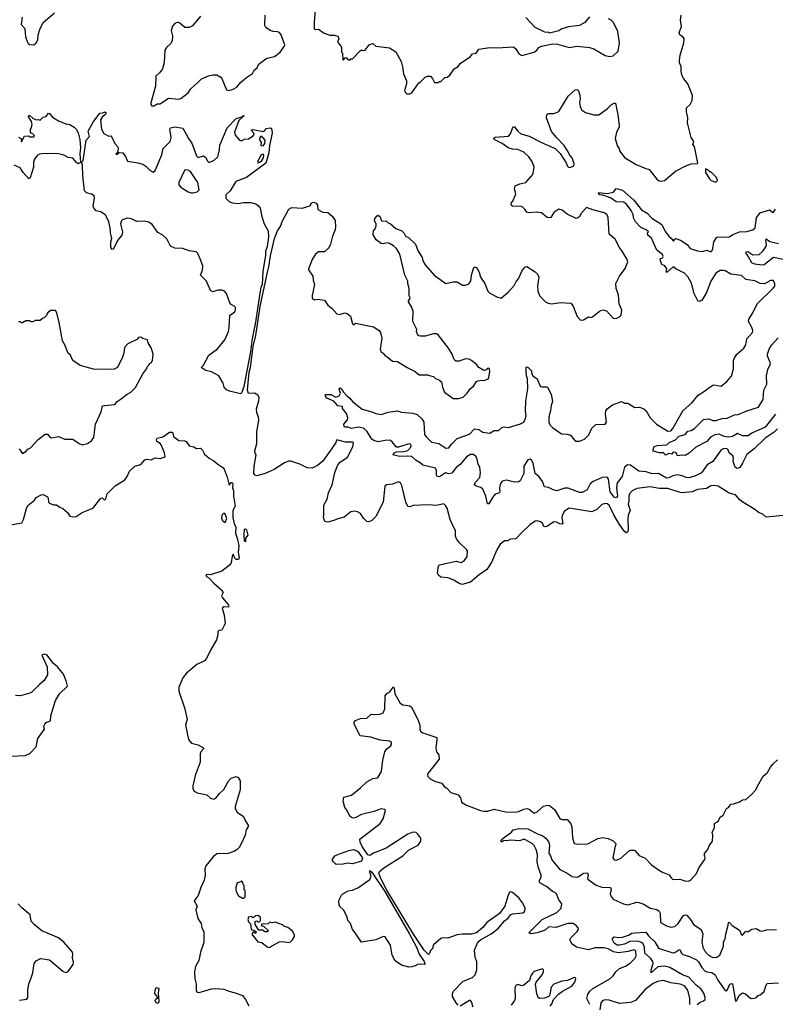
# Model space of a CAD drawing. Extents: x 2293878 to 2522763, y 823964 to 1006972.
# Tile 307 of 407: x 2405146 to 2412503, y 950658 to 960241. Entities that reach past the tile are written whole.
import ezdxf

# ---------------------------------------------------------------- set-up
doc = ezdxf.new("R2010")
doc.units = 0

msp = doc.modelspace()

# ---------------------------------------------------------------- linework, layer by layer
at = {"layer": '0CON20XD'}
for points in [[(2405171.2, 960265), (2405162, 960195), (2405196.2, 960155), (2405203.8, 960075), (2405217.7, 960027.7), (2405228.8, 960008.8), (2405245, 960000), (2405282.3, 959997.7), (2405305.5, 960014.5), (2405321.9, 960045), (2405326.2, 960095), (2405341.2, 960145), (2405375.9, 960214.1), (2405485, 960308.8)], [(2406905, 960273.8), (2406827.6, 960182.4), (2406795, 960166), (2406755, 960166), (2406705, 960208.6), (2406685, 960216.9), (2406656.2, 960203.8), (2406632.7, 960177.3), (2406621.5, 960135), (2406634.4, 960085), (2406629.4, 960035), (2406615, 960006), (2406575, 959968.8), (2406560, 959945), (2406552.9, 959825), (2406535, 959764), (2406507.4, 959722.6), (2406470.4, 959689.6), (2406467.5, 959595), (2406421.7, 959431.7), (2406423.3, 959415), (2406433.8, 959403.8), (2406455, 959403.8), (2406485, 959421.2), (2406515, 959422.5), (2406595, 959477.5), (2406695, 959468.1), (2406715, 959473.1), (2406785, 959530), (2406811.1, 959568.9), (2406888.1, 959635), (2406915, 959664.3), (2406985, 959694.2), (2407025, 959705.7), (2407065, 959704), (2407105, 959680), (2407115, 959667.5), (2407158.3, 959558.3), (2407185, 959551.2), (2407225, 959564.2), (2407258.8, 959585), (2407295, 959630), (2407352.7, 959677.3), (2407413, 959717), (2407429.3, 959750.7), (2407457.7, 959772.3), (2407472.5, 959805), (2407492.5, 959825), (2407552.3, 959867.7), (2407626.1, 959883.9), (2407682.5, 959925), (2407721.4, 959978.6), (2407726.9, 959995), (2407691.2, 960095), (2407676.2, 960115), (2407655, 960124.2), (2407614.3, 960124.3), (2407583.3, 960135), (2407543.6, 960163.6), (2407532.5, 960185), (2407537.5, 960285)], [(2408023.8, 960335), (2408012.7, 960215), (2408014.3, 960154.3), (2408025, 960146.7), (2408055, 960150), (2408109.3, 960109.3), (2408165, 960090), (2408210.7, 960090.7), (2408245, 960080), (2408252.5, 960055), (2408240, 960025), (2408280, 959975), (2408280, 959925), (2408290, 959915), (2408291.7, 959851.7), (2408298.3, 959851.7), (2408315, 959870), (2408328.3, 959868.3), (2408345, 959850), (2408365, 959850), (2408371.7, 959858.3), (2408385, 959860), (2408465, 959942.5), (2408475, 959947.5), (2408485, 959942.5), (2408510, 959945), (2408550, 959995), (2408585, 960010), (2408613.3, 959983.3), (2408747.3, 959967.3), (2408807.4, 959927.4), (2408861.2, 959835), (2408871.7, 959781.7), (2408883, 959713), (2408912.5, 959645), (2408913, 959617), (2408893.3, 959553.3), (2408900, 959535), (2408915, 959520), (2408945, 959520), (2408965, 959530), (2409033.6, 959626.4), (2409050, 959635), (2409095, 959680), (2409115, 959690), (2409145, 959690), (2409165, 959670), (2409185, 959630), (2409225, 959630), (2409235, 959640), (2409245, 959640), (2409285, 959677.5), (2409307, 959683), (2409335, 959702.5), (2409375, 959762.5), (2409415, 959783.8), (2409435, 959815.8), (2409535, 959883.3), (2409555, 959907.5), (2409590, 959915), (2409615, 959952.5), (2409725, 959970), (2409795, 959966.7), (2409955, 959976.7), (2409975, 959957.5), (2410005, 959910), (2410035, 959893.8), (2410155, 959923.3), (2410182.5, 959945), (2410200.7, 959969.3), (2410225, 959982.5), (2410335, 960007.5), (2410383, 960003), (2410495, 959970), (2410575, 959983.3), (2410695, 959968.8), (2410735.7, 959955.7), (2410845, 959893.3), (2410887, 959883), (2410925, 959887.5), (2410972.5, 959935), (2410986.2, 960015), (2410968.8, 960125), (2410926.7, 960215), (2410905, 960236.2), (2410878.8, 960248.8)], [(2410695, 960268), (2410650, 960215), (2410595, 960184.3), (2410488.8, 960171.2), (2410425, 960150.8), (2410395, 960132.5), (2410305, 960110), (2410295, 960116.2), (2410258.3, 960118.3), (2410165.8, 960165.8), (2410073.6, 960263.6)], [(2411566.2, 960116.2), (2411590, 960175), (2411580, 960235), (2411587.5, 960285)], [(2411071.7, 955525), (2411088.2, 955465), (2411071.9, 955418.1), (2411065.7, 955375), (2411071.2, 955275), (2411065.4, 955254.6), (2411055, 955245.7), (2411038.1, 955255), (2410985, 955329.5), (2410930.7, 955420.7), (2410885, 955514.5), (2410865, 955528.8), (2410845, 955533.6), (2410815, 955523.3), (2410766.7, 955473.3), (2410715, 955451.1), (2410495, 955487.8), (2410451.3, 955458.7), (2410427.8, 955415), (2410423.8, 955393.8), (2410433, 955337), (2410428, 955332), (2410405, 955333.3), (2410371.3, 955351.3), (2410345, 955354.1), (2410285, 955310.6), (2410265, 955304), (2410250, 955310), (2410235, 955342.5), (2410217.5, 955355), (2410185, 955362), (2410165, 955359.2), (2410114.5, 955325.5), (2410035, 955249.2), (2409975, 955190), (2409925.8, 955184.2), (2409895, 955170), (2409865, 955168.8), (2409825, 955136), (2409786.9, 955075), (2409742, 954965), (2409695, 954889.5), (2409620.9, 954839.1), (2409535, 954767.8), (2409455, 954744.4), (2409423.7, 954753.7), (2409373.3, 954785), (2409315, 954808), (2409246.4, 954816.4), (2409224.1, 954834.1), (2409213.3, 954855), (2409222.9, 954925), (2409235, 954935.6), (2409395, 954971.4), (2409445, 954957.5), (2409475, 954974), (2409504.2, 955015), (2409505, 955070), (2409495, 955086), (2409428, 955148), (2409399.1, 955189.1), (2409389.4, 955215), (2409389.7, 955269.7), (2409368.8, 955305), (2409337.8, 955375), (2409306.9, 955486.9), (2409293.4, 955513.4), (2409275, 955530), (2409205, 955512), (2409125, 955519.2), (2408978.3, 955511.7), (2408945, 955498.8), (2408925, 955503.3), (2408905.7, 955545), (2408867.6, 955707.6), (2408855, 955733.3), (2408835, 955743.8), (2408775, 955719.1), (2408716.2, 955713.8), (2408699.6, 955700.4), (2408685.3, 955544.7), (2408614.4, 955405), (2408575, 955365.7), (2408545, 955354), (2408525, 955358), (2408495, 955388.6), (2408463.1, 955435), (2408435, 955451.2), (2408405, 955457.9), (2408369.2, 955450.8), (2408305, 955400.8), (2408245, 955384.2), (2408205, 955366.2), (2408145, 955351.2), (2408118.3, 955358.3), (2408103, 955397), (2408108.8, 955425), (2408106.2, 955515), (2408139.5, 955575), (2408153.8, 955635), (2408187.1, 955715), (2408215, 955834.2), (2408245, 955909.4), (2408265, 955934.6), (2408336.6, 955983.4), (2408388.8, 956085), (2408395.8, 956125.8), (2408385, 956130.8), (2408319.2, 956129.2), (2408235, 956153.3), (2408222, 956118), (2408096.2, 955945), (2408046.5, 955903.5), (2407995, 955877.5), (2407945, 955880.8), (2407875, 955915.8), (2407785, 955944.2), (2407763.9, 955943.9), (2407722.8, 955927.2), (2407625, 955864.3), (2407535, 955824.3), (2407455, 955801.1), (2407437.5, 955807.5), (2407427.1, 955825), (2407427.5, 955895), (2407450, 956005), (2407435, 956030), (2407434, 956044), (2407456.4, 956115), (2407454.3, 956225), (2407474.2, 956345), (2407472.3, 956372.3), (2407455.8, 956415), (2407453.1, 956455), (2407475, 956530), (2407476.2, 956565), (2407465, 956586.2), (2407432.5, 956605), (2407375, 956602.5), (2407363.3, 956635), (2407380.6, 956809.4), (2407392, 956855), (2407420.8, 957059.2), (2407445, 957166.7), (2407488.9, 957451.1), (2407557.3, 957782.7), (2407573.1, 957835), (2407588.3, 957941.7), (2407628.3, 958111.7), (2407655, 958186), (2407688.6, 958235), (2407702, 958278), (2407765, 958396.7), (2407796.4, 958413.6), (2407900, 958405), (2407978.3, 958431.7), (2407983.3, 958455), (2408003.6, 958466.4), (2408032.5, 958455), (2408046.4, 958436.4), (2408047.5, 958395), (2408097.7, 958367.7), (2408145, 958363.8), (2408188.8, 958328.8), (2408216.2, 958285), (2408222, 958225), (2408216.2, 958195), (2408190.6, 958135), (2408172.9, 958055), (2408155, 958021.2), (2408115, 957982), (2408055, 957980.8), (2408025, 957959.2), (2407995.6, 957915), (2407956.7, 957815), (2407956.7, 957805), (2407999.2, 957745), (2408003.1, 957705), (2408015.8, 957665), (2407993.8, 957555), (2407995, 957530), (2408015, 957513.3), (2408045, 957522.5), (2408115, 957512.5), (2408145, 957462.5), (2408185, 957433.8), (2408235, 957376.7), (2408255, 957373.3), (2408315, 957387.1), (2408335, 957380), (2408367.5, 957355), (2408385, 957280), (2408395, 957272.5), (2408415, 957286.7), (2408591.2, 957251.2), (2408646.7, 957215), (2408660, 957195), (2408672, 957142), (2408655, 957030), (2408666.1, 957006.1), (2408685, 956996.7), (2408705, 956970), (2408725, 956960), (2408775, 956917.5), (2408825, 956914.2), (2408918, 956855), (2408996.6, 956816.6), (2409035, 956784), (2409115, 956783.3), (2409146.1, 956776.1), (2409175, 956766.7), (2409195, 956750), (2409226.1, 956736.1), (2409252.5, 956715), (2409263.6, 956663.6), (2409282.5, 956615), (2409365, 956553.3), (2409423, 956553), (2409465, 956567.5), (2409503, 956607), (2409535, 956652.5), (2409565.8, 956674.2), (2409595, 956720), (2409605, 956726.7), (2409645, 956732.5), (2409665, 956730), (2409710, 956745), (2409722.5, 956815), (2409721.7, 956841.7), (2409715, 956850), (2409703, 956847), (2409685, 956830), (2409665, 956827.5), (2409615.9, 956855.9), (2409595, 956883.8), (2409546.2, 956925), (2409518.3, 956938.3), (2409485, 956940.8), (2409425, 956918.8), (2409393, 956917), (2409375, 956932.5), (2409356, 956985), (2409321.2, 957045), (2409220, 957175), (2409205, 957183.8), (2409176.4, 957183.6), (2409095, 957160), (2409045, 957160), (2409033.6, 957163.6), (2409019.3, 957179.3), (2409010, 957205), (2409012.5, 957225), (2408973.8, 957305), (2408976.7, 957405), (2408962, 957445), (2408931.2, 957495), (2408930, 957505), (2408945.9, 957524.1), (2408946.2, 957535), (2408939.2, 957555), (2408936.9, 957625), (2408924.3, 957675), (2408925.6, 957695.6), (2408897.5, 957755), (2408848, 957958), (2408814.3, 958014.3), (2408785, 958040), (2408745, 958063.8), (2408725, 958068.8), (2408685, 958060), (2408665, 958063.3), (2408618.3, 958098.3), (2408586.7, 958146.7), (2408590, 958185), (2408606.1, 958203.9), (2408617.5, 958235), (2408617.5, 958255), (2408601.7, 958281.7), (2408604, 958305), (2408625, 958332.5), (2408637, 958337), (2408655, 958322.5), (2408665, 958290), (2408675, 958280), (2408715, 958282.5), (2408733.6, 958263.6), (2408755, 958252.5), (2408809.3, 958209.3), (2408866.7, 958185), (2408887.5, 958165), (2408902.5, 958135), (2408931.7, 958121.7), (2409000, 958055), (2409023.8, 957995), (2409063.3, 957925), (2409070, 957895), (2409094.2, 957854.2), (2409183, 957753), (2409294.2, 957674.2), (2409365, 957690), (2409405, 957690), (2409458.3, 957658.3), (2409485, 957657.5), (2409518.3, 957671.7), (2409538.8, 957695), (2409546, 957755), (2409565, 957820), (2409575, 957832.5), (2409585, 957832.5), (2409595, 957827.5), (2409621.2, 957785), (2409633.8, 957735), (2409674.2, 957674.2), (2409705, 957597.5), (2409725, 957580), (2409792.5, 957545), (2409835, 957531.2), (2409905, 957591.2), (2409960, 957655), (2409975, 957686.7), (2410004.2, 957725), (2410034.3, 957795), (2410065, 957833.3), (2410085, 957838.8), (2410165, 957788), (2410188.8, 957765), (2410201.2, 957735), (2410188.3, 957651.7), (2410190.3, 957600.3), (2410209.7, 957549.7), (2410265, 957496.2), (2410291.2, 957481.2), (2410325, 957474), (2410415, 957490), (2410510.7, 957480.7), (2410534.2, 957454.2), (2410575, 957352.5), (2410605, 957317.5), (2410635, 957320), (2410685, 957347.5), (2410705, 957342.5), (2410721.7, 957348.3), (2410790, 957405), (2410825, 957417.5), (2410858.3, 957408.3), (2410925, 957337.5), (2410955, 957332.5), (2410985, 957347.5), (2411002.5, 957365), (2411010, 957415), (2410982.5, 957475), (2410977, 957563), (2410952, 957625), (2410950, 957675), (2410986.2, 957745), (2411042.1, 957817.9), (2411067.1, 957885), (2411057.5, 957915), (2411005, 957996.9), (2410988.5, 958018.5), (2410945, 958106.2), (2410885, 958152.5), (2410874, 958315), (2410864.1, 958344.1), (2410835, 958362), (2410725, 958390), (2410665, 958413.3), (2410609.5, 958350.5), (2410595, 958323.8), (2410565, 958307.5), (2410475, 958348.8), (2410428.3, 958388.3), (2410395, 958396.7), (2410345.8, 958364.2), (2410317.5, 958315), (2410295, 958311.2), (2410282.5, 958315), (2410225, 958362), (2410175, 958368), (2410105, 958360), (2410085, 958368.8), (2410065, 958396.7), (2410035, 958421.2), (2409945, 958426), (2409933, 958433), (2409932.5, 958455), (2409947.5, 958475), (2409978, 958545), (2409964, 958595), (2409970, 958625), (2410015.9, 958644.1), (2410075, 958656.7), (2410141.2, 958735), (2410150, 958765), (2410155, 958810), (2410131.9, 958865), (2410104.7, 958904.7), (2410055, 958952.9), (2409997, 958977), (2409945, 958979.4), (2409902.8, 958992.8), (2409843.3, 959035), (2409765, 959074), (2409761.2, 959088.8), (2409775, 959097.1), (2409905, 959107.5), (2409925, 959128.8), (2409945, 959186.7), (2409955, 959198.8), (2409965, 959196.7), (2409996.2, 959155), (2410025, 959131.4), (2410105, 959108.2), (2410225, 959044.4), (2410358.3, 958988.3), (2410408.8, 958938.8), (2410467, 958847), (2410477, 958817), (2410490, 958805), (2410505, 958803.3), (2410541.7, 958818.3), (2410543, 958837), (2410525, 958897.5), (2410501.7, 958921.7), (2410481.2, 958965), (2410446, 959015), (2410373.8, 959095), (2410325, 959152.5), (2410276.2, 959285), (2410280, 959315), (2410293, 959327), (2410345, 959328), (2410395, 959346.7), (2410485, 959496.7), (2410555, 959556.7), (2410575, 959560), (2410587.7, 959547.7), (2410599.2, 959505), (2410602.3, 959467.7), (2410595.8, 959435), (2410604.5, 959394.5), (2410617.5, 959365), (2410655, 959338.8), (2410735, 959316), (2410785, 959316.2), (2410870, 959375), (2410905, 959413.3), (2410935, 959430), (2410948.3, 959428.3), (2410971.2, 959315), (2410983.8, 959215), (2410983.8, 959195), (2410956.2, 959145), (2410943.8, 959085), (2410962.5, 959015), (2410983.8, 958985), (2410990.3, 958960.3), (2411035, 958900), (2411148.8, 958831.2), (2411241.2, 958791.2), (2411275, 958783.3), (2411347.9, 958687.9), (2411372.1, 958672.1), (2411395, 958668), (2411425, 958676.2), (2411532.7, 958767.3), (2411630.5, 958819.5), (2411685, 958836.7), (2411745, 958840), (2411750, 958845), (2411717, 959007), (2411700, 959025), (2411710, 959055), (2411682.5, 959095), (2411648.3, 959238.3), (2411652.5, 959285), (2411637.5, 959345), (2411638.3, 959381.7), (2411673, 959417), (2411692.5, 959455), (2411697, 959503), (2411652.5, 959615), (2411612.5, 959665), (2411597.5, 959695), (2411587, 959737), (2411586.7, 959785), (2411570.7, 959820.7), (2411568.8, 959845), (2411577.1, 959895), (2411612.5, 960015), (2411614, 960055), (2411605, 960071.2), (2411572.9, 960092.9), (2411566.2, 960116.2)], [(2405135, 959097.5), (2405157.5, 959085), (2405162.5, 959075), (2405160, 959055), (2405165, 959052.5), (2405193, 959107), (2405235, 959110), (2405245, 959100), (2405285, 959100), (2405290, 959105), (2405285, 959120), (2405275, 959130), (2405261.7, 959131.7), (2405250, 959145), (2405250, 959175), (2405261.7, 959188.3), (2405268.8, 959225), (2405260.7, 959250.7), (2405232.5, 959295), (2405235, 959310), (2405245, 959310), (2405273.8, 959283.8), (2405305, 959267.5), (2405325, 959270), (2405345, 959262.5), (2405375, 959292.5), (2405405, 959300), (2405425, 959330), (2405435, 959327.5), (2405465, 959292.5), (2405525, 959256.7), (2405595, 959226.2), (2405635, 959220), (2405676.1, 959196.1), (2405696.1, 959176.1), (2405715, 959140), (2405731.4, 959075), (2405738.5, 958995), (2405731.5, 958935), (2405737.5, 958852.5), (2405715, 958838.8), (2405699.6, 958849.6), (2405665, 958894.4), (2405618.5, 958898.5), (2405575, 958923.1), (2405523.3, 958935), (2405455, 958939.6), (2405415, 958934.5), (2405385, 958940), (2405337.5, 958932.5), (2405315, 958918.8), (2405290.8, 958885), (2405282, 958855), (2405280, 958805), (2405247.3, 958702.7), (2405235, 958692.5)], [(2407295, 956600), (2407187.5, 956625), (2407159.5, 956639.5), (2407136.7, 956665), (2407128, 956705), (2407085, 956773.8), (2407015, 956814), (2406958.3, 956828.3), (2406913.3, 956855), (2406935, 956877.5), (2406986.7, 956975), (2407072.9, 957037.1), (2407144.2, 957125.8), (2407178, 957205), (2407186, 957245), (2407193.3, 957365), (2407237.5, 957395), (2407247.5, 957415), (2407247.5, 957435), (2407239.3, 957449.3), (2407205, 957470), (2407193.3, 957485), (2407161.2, 957575), (2407140, 957600), (2407115, 957607.1), (2407075, 957606.9), (2407025, 957591.4), (2407003.8, 957603.8), (2406963.5, 957695), (2406907.1, 957755), (2406925.5, 957804.5), (2406928.1, 957845), (2406903, 957913), (2406881.9, 957965), (2406865, 957981.4), (2406795, 957992), (2406735, 958013.8), (2406657, 958017), (2406615, 958037.5), (2406579.5, 958109.5), (2406540, 958145), (2406491.3, 958171.3), (2406435, 958247.5), (2406405, 958270.8), (2406360.3, 958280.3), (2406285, 958277.5), (2406235, 958303.8), (2406195, 958310.8), (2406146.1, 958293.9), (2406136.1, 958283.9), (2406128.8, 958255), (2406146, 958175), (2406139.2, 958145), (2406100, 958095), (2406055, 958006.7), (2406045, 958003.8), (2406032.9, 958025), (2406032.7, 958077.3), (2406042, 958115), (2406029.2, 958165), (2406027.5, 958215), (2406014.2, 958275), (2405984.4, 958334.4), (2405969.3, 958349.3), (2405935, 958370.8), (2405891.7, 958381.7), (2405867.1, 958405), (2405861.7, 958428.3), (2405876, 958505), (2405870, 958525), (2405845, 958541.2), (2405795, 958555.8), (2405777.5, 958575), (2405760.9, 958720.9), (2405758.1, 958825), (2405747, 958853), (2405765, 958870), (2405793, 959067), (2405826.4, 959103.6), (2405812.5, 959155), (2405862.5, 959245), (2405925, 959330), (2405955, 959333.3), (2405975, 959342.5), (2405987.5, 959335), (2405976.7, 959315), (2405951.7, 959298.3), (2405934, 959266), (2405942, 959175), (2405965, 959133.3), (2406015, 959107.5), (2406035, 959110), (2406040, 959105), (2406072.5, 959035), (2406100, 959005), (2406106.1, 958983.9), (2406097.5, 958952.5), (2406082.5, 958932.5), (2406095, 958932.5), (2406113.3, 958946.7), (2406150, 958945), (2406175, 958910), (2406195, 958863.3), (2406295, 958849.2), (2406345, 958834), (2406374.3, 958814.3), (2406415, 958774), (2406445, 958756), (2406466, 958774), (2406530, 958925), (2406541.7, 958988.3), (2406611.9, 959055), (2406621.4, 959095), (2406610, 959155), (2406608.8, 959175), (2406615, 959190), (2406655, 959197.5), (2406735.6, 959185.6), (2406788.6, 959085), (2406820.7, 959040.7), (2406866.2, 958915), (2406885, 958901.2), (2406935, 958916.7), (2406958.3, 958898.3), (2406973.3, 958865), (2406985, 958853.8), (2406995, 958854), (2407035, 958870), (2407075, 958907.5), (2407091.2, 958975), (2407095, 959021.2), (2407165, 959190), (2407255, 959278), (2407320, 959300), (2407325, 959310), (2407330, 959305), (2407320, 959295), (2407280.9, 959259.1), (2407236.1, 959146.1), (2407245, 959117.5), (2407285, 959068), (2407305, 959062.9), (2407335, 959078), (2407375, 959080.8), (2407417.9, 959112.1), (2407427.6, 959125), (2407425.9, 959135), (2407400.6, 959165), (2407415, 959172.9), (2407515, 959151.5), (2407525.5, 959154.5), (2407549.7, 959180.3), (2407585, 959190), (2407594.3, 959184.3), (2407600, 959170), (2407603.5, 959135), (2407577.9, 959015), (2407573.2, 958945), (2407543.3, 958845), (2407355, 958705.2), (2407250.8, 958665), (2407195, 958574), (2407152.9, 958535), (2407153.1, 958505), (2407185, 958472.9), (2407215, 958458.9), (2407275, 958452.2), (2407325, 958462.2), (2407395, 958461.1), (2407445, 958448.6), (2407469.8, 958429.8), (2407487.1, 958405), (2407503.3, 958325), (2407526.7, 958255), (2407565.8, 958185.8), (2407567.5, 958125), (2407555.1, 958034.9), (2407540.5, 957985), (2407540.2, 957945), (2407514.5, 957795), (2407508.1, 957665), (2407495.3, 957635), (2407485, 957578.8), (2407443, 957297), (2407410, 957135), (2407388.9, 956991.1), (2407329.1, 956670.9), (2407307.6, 956612.4), (2407295, 956600)], [(2407515, 959014.3), (2407533.3, 959035), (2407536.8, 959065), (2407523.6, 959085), (2407495, 959106.5), (2407484.1, 959095.9), (2407480.7, 959070.7), (2407495.8, 959045), (2407493.8, 959015), (2407515, 959014.3)], [(2407465, 958846.7), (2407485, 958853.1), (2407505, 958869.1), (2407520.8, 958895), (2407523.5, 958923.5), (2407515, 958933.1), (2407495, 958922.5), (2407460.8, 958855), (2407465, 958846.7)], [(2405235, 958692.5), (2405178.8, 958755), (2405149.5, 958799.5), (2405092.5, 958825)], [(2406835, 958554.4), (2406873.7, 958566.3), (2406892, 958585), (2406879.1, 958655), (2406807.5, 958765), (2406785, 958776.9), (2406755, 958780), (2406696, 958655), (2406694, 958635), (2406715, 958612), (2406786.8, 958566.8), (2406815, 958554.4), (2406835, 958554.4)], [(2411925, 958660), (2411940, 958675), (2411930, 958705), (2411875, 958760), (2411865, 958760), (2411845, 958780), (2411821.7, 958788.3), (2411822.5, 958755), (2411863.6, 958693.6), (2411880, 958675), (2411925, 958660)], [(2412525, 956258.5), (2412492.2, 956227.8), (2412403.1, 956166.9), (2412296.6, 956063.4), (2412225, 956010.4), (2412185, 955925.7), (2412156, 955884), (2412135, 955873.3), (2412124.6, 955874.6), (2412111.9, 955885), (2412102.5, 955912.5), (2412092.7, 955945), (2412094.6, 955975), (2412088.9, 955995), (2412055, 956025.8), (2412040.9, 956060.9), (2412025, 956066.7), (2411995, 956064.3), (2411976.2, 956055), (2411895, 955940), (2411841, 955909), (2411785, 955829.2), (2411725, 955800), (2411665, 955782.7), (2411635, 955783.8), (2411595, 955802.1), (2411548.7, 955811.3), (2411505, 955803.1), (2411465, 955782), (2411445, 955778), (2411365.4, 955825.4), (2411305, 955822.4), (2411245, 955841.5), (2411175, 955848.1), (2411092, 955905), (2411065, 955907.3), (2411034.3, 955885), (2411012.4, 955795), (2410964, 955735), (2410958, 955685), (2410966.2, 955605), (2410955, 955588.6), (2410935, 955593.8), (2410893.8, 955645), (2410878.5, 955768.5), (2410870, 955785), (2410855, 955790), (2410816.2, 955785), (2410728, 955745), (2410700, 955725), (2410670, 955665), (2410620.9, 955639.1), (2410595, 955640), (2410485, 955682.3), (2410455, 955680), (2410375, 955655.9), (2410339.2, 955665), (2410295, 955689.4), (2410256, 955696), (2410237.5, 955745), (2410205, 955791.2), (2410164.4, 955824.4), (2410145, 955922.5), (2410132.3, 955952.3), (2410115, 955963.3), (2410094.2, 955955.8), (2410055.6, 955894.4), (2410054.4, 955825), (2410018.3, 955751.7), (2410005, 955744), (2409965, 955741.1), (2409885, 955759.2), (2409855, 955753.8), (2409841.2, 955745), (2409825, 955720), (2409818.6, 955681.4), (2409822.3, 955647.7), (2409816.7, 955635), (2409775, 955623.3), (2409748.9, 955591.1), (2409715, 955528.8), (2409700, 955530), (2409683.5, 955605), (2409655, 955672.5), (2409635, 955687.8), (2409589.7, 955699.7), (2409572, 955715), (2409585.7, 955744.3), (2409625.6, 955785), (2409633.5, 955835), (2409625.5, 955885), (2409610.4, 955915), (2409599.3, 955965), (2409589.1, 955985), (2409565, 956008.1), (2409535, 956008.5), (2409494.8, 955985.2), (2409435, 955912.2), (2409397.2, 955882.8), (2409355, 955828), (2409325, 955820), (2409290.7, 955829.3), (2409235, 955792), (2409215, 955794), (2409204.4, 955804.4), (2409204.4, 955855), (2409194, 955875), (2409071.2, 955905), (2409045, 955928.6), (2409005, 955950), (2408965, 955990), (2408925, 955993.9), (2408848.7, 955988.7), (2408817.3, 955997.3), (2408780, 956005), (2408794.4, 956025.6), (2408815, 956036.7), (2408885, 956037.1), (2408925, 956049.4), (2408955, 956080), (2408957, 956097), (2408950.8, 956110.8), (2408935, 956114.3), (2408835, 956080), (2408815, 956080), (2408773, 956133), (2408755, 956146.2), (2408720.2, 956149.8), (2408635, 956133.2), (2408592.5, 956145), (2408575, 956160), (2408527.4, 956237.4), (2408495, 956266.7), (2408445.4, 956274.6), (2408375, 956262.2), (2408345, 956274.2), (2408315, 956274.3), (2408305, 956282), (2408302.9, 956305), (2408336.7, 956345), (2408342, 956365), (2408327.8, 956407.8), (2408288.3, 956458.3), (2408287.5, 956475), (2408245, 956483.3), (2408205, 956527.5), (2408135, 956556.2), (2408120, 956585), (2408127, 956593), (2408175, 956593.3), (2408225, 956567.5), (2408255, 956580), (2408270, 956605), (2408257.5, 956645), (2408265, 956656.7), (2408282.5, 956645), (2408300, 956615), (2408335, 956576.7), (2408358.3, 956561.7), (2408386.1, 956526.1), (2408481.7, 956451.7), (2408575, 956426), (2408615, 956407.5), (2408665, 956399.2), (2408735, 956421.2), (2408825, 956434), (2408862.3, 956422.3), (2408975, 956411.5), (2409015, 956397.5), (2409061.4, 956355), (2409080, 956325), (2409088.8, 956205), (2409102.5, 956182.5), (2409155, 956130.8), (2409226.7, 956115), (2409295, 956070), (2409322.9, 956075), (2409350.1, 956109.9), (2409406.7, 956163.3), (2409524.5, 956205.5), (2409575, 956259.2), (2409615, 956253.3), (2409655, 956226.2), (2409725, 956216.2), (2409765, 956243.8), (2409806.9, 956243.1), (2409839.5, 956270.5), (2409861.4, 956278.6), (2409905, 956273.5), (2410022.7, 956307.3), (2410054.7, 956325.3), (2410068.5, 956351.5), (2410078.2, 956385), (2410070.7, 956435), (2410075, 956530), (2410092.3, 956647.7), (2410090.6, 956745), (2410080, 956775), (2410076.9, 956825), (2410077, 956853), (2410085, 956862.5), (2410095, 956860), (2410128.8, 956825), (2410133.3, 956786.7), (2410141.2, 956775), (2410184.4, 956744.4), (2410215, 956673.8), (2410225, 956666.2), (2410275, 956669.2), (2410285, 956664), (2410319.5, 956595), (2410334.5, 956525.5), (2410319.1, 956485), (2410314.3, 956434.3), (2410299.2, 956375), (2410299.2, 956325), (2410312.1, 956295), (2410335, 956272.3), (2410421.9, 956211.9), (2410475, 956207.3), (2410507.4, 956197.4), (2410548.6, 956148.6), (2410565, 956139.1), (2410595, 956138.1), (2410645, 956159.2), (2410688, 956202), (2410715.7, 956264.3), (2410755, 956300), (2410847.5, 956305), (2410860, 956325), (2410849.2, 956405), (2410854.3, 956435), (2410865.7, 956454.3), (2410916.6, 956493.4), (2411005, 956523.8), (2411035, 956508), (2411067.3, 956507.3), (2411135, 956466.2), (2411181.3, 956471.3), (2411222.2, 956452.2), (2411244.5, 956434.5), (2411285.7, 956365.7), (2411344.6, 956304.6), (2411456.1, 956236.1), (2411485, 956238.1), (2411505, 956261.4), (2411603.3, 956435), (2411694.4, 956515.6), (2411752.2, 956587.8), (2411815, 956624), (2411845, 956650), (2411885, 956678.8), (2411905, 956686), (2411975, 956673.3), (2412031.7, 956718.3), (2412075, 956772.5), (2412097.3, 956842.7), (2412096, 956925), (2412100.8, 956945), (2412127.5, 956985), (2412195.7, 957045), (2412214.3, 957075), (2412224.4, 957135.6), (2412280, 957195), (2412282.5, 957215), (2412274.2, 957245), (2412240.8, 957305), (2412245.6, 957325), (2412285, 957388), (2412325, 957474), (2412483, 957627), (2412497, 957647), (2412497.5, 957675), (2412481.7, 957701.7), (2412455, 957702.5), (2412398.3, 957671.7), (2412355, 957673.3), (2412305, 957698.8), (2412215, 957712.5), (2412175, 957752.5), (2412070, 957765), (2412013.8, 957796.2), (2411995, 957801.4), (2411965, 957798.5), (2411924.5, 957775), (2411876.7, 957695), (2411832.5, 957585), (2411798.8, 957525), (2411785, 957507.5), (2411765, 957497.5), (2411750, 957505), (2411713.3, 957575), (2411685.9, 957675.9), (2411653.8, 957735), (2411617.5, 957775), (2411536, 957816), (2411515, 957832.5), (2411505, 957832.5), (2411450, 957785), (2411440, 957785), (2411446, 957815), (2411425.9, 957845.9), (2411397, 957857), (2411383.6, 957893.6), (2411382.5, 957915), (2411405, 957923.3), (2411412.5, 957935), (2411406, 957955), (2411348.5, 957998.5), (2411296.7, 958115), (2411262.5, 958145), (2411260, 958165), (2411267.5, 958175), (2411246, 958195), (2411195, 958220), (2411142.7, 958272.7), (2411122.4, 958312.4), (2411118.6, 958345), (2411100.5, 958385), (2411054.8, 958444.8), (2411025, 958463.8), (2410955, 958469.5), (2410896.7, 958506.7), (2410825, 958531.5), (2410793.8, 958535), (2410782, 958545), (2410785, 958557.5), (2410865, 958550), (2410929.1, 958560.9), (2410955, 958598.8), (2411015, 958582), (2411125, 958483.6), (2411200.4, 958390.4), (2411255, 958357.1), (2411299.4, 958309.4), (2411396.5, 958246.5), (2411426.1, 958185), (2411465, 958132.5), (2411492, 958112), (2411505, 958092.5), (2411515, 958090), (2411523.6, 958106.4), (2411535, 958110), (2411580, 958095), (2411643.8, 958053.8), (2411673, 958013), (2411745, 957990.8), (2411794.1, 957985.9), (2411835, 957998), (2411875, 957982.9), (2411888.6, 957995), (2411895.6, 958015), (2411905, 958077.5), (2411935, 958123.3), (2412052.1, 958127.9), (2412089.1, 958150.9), (2412153.8, 958176.2), (2412225, 958180.9), (2412285.4, 958194.6), (2412305.5, 958214.5), (2412318.7, 958315), (2412355, 958362.5), (2412445, 958388.8), (2412475, 958366.7), (2412485, 958366.7), (2412505, 958397.5)], [(2412595, 957902.2), (2412485, 957927.3), (2412395, 957853.8), (2412375, 957850.8), (2412305, 957861.6), (2412274.6, 957875), (2412239.6, 957939.6), (2412218, 957965), (2412220, 957980), (2412235, 957984), (2412285, 957951.2), (2412345, 957956.2), (2412380.7, 957989.3), (2412411.2, 958028.8), (2412417.2, 958045), (2412409.6, 958095), (2412415, 958106.7), (2412451.1, 958081.1), (2412535, 958061.4)], [(2405175, 956020), (2405205, 956037.5), (2405225, 956062.5), (2405250, 956075), (2405326.1, 956153.9), (2405395, 956207.5), (2405416.1, 956206.1), (2405442.5, 956175), (2405455, 956171.2), (2405523.6, 956183.6), (2405585, 956160), (2405665, 956160), (2405725, 956116.7), (2405755, 956102.5), (2405805, 956117.5), (2405845, 956142.5), (2405866.7, 956175), (2405884.3, 956305.7), (2405938, 956425), (2405950, 956465), (2405947.5, 956475), (2405956.4, 956483.6), (2405975, 956487.5), (2406072.5, 956495), (2406093.6, 956526.4), (2406125, 956543.8), (2406192.5, 956597.5), (2406226.7, 956615), (2406275, 956661.2), (2406345.8, 956794.2), (2406382.5, 956845), (2406387.5, 956862.5), (2406405, 956880), (2406410, 956895), (2406425, 956900), (2406437.5, 956925), (2406446.7, 956985), (2406436.7, 957016.7), (2406426.7, 957046.7), (2406397.5, 957095), (2406390, 957125), (2406345, 957137.5), (2406325, 957150), (2406303, 957147), (2406285, 957130), (2406200, 957085), (2406165, 957050), (2406158.8, 956995), (2406145.6, 956955), (2406098.8, 956855), (2406065, 956840), (2406025, 956836.9), (2405865, 956840), (2405734.5, 956874.5), (2405663.8, 956925), (2405640, 956975), (2405615, 956997.5), (2405588.7, 957068.7), (2405564, 957115), (2405528.8, 957295), (2405506.4, 957386.4), (2405495, 957410), (2405445, 957410), (2405420.7, 957389.3), (2405405, 957360), (2405385, 957340), (2405370, 957335), (2405347, 957313), (2405298.3, 957311.7), (2405275, 957300), (2405255, 957300), (2405245, 957310), (2405205, 957310), (2405175, 957290), (2405165, 957290), (2405155, 957300), (2405135, 957300)], [(2412505, 956402.5), (2412405.6, 956275), (2412280.9, 956219.1), (2412235, 956192), (2412185, 956191.9), (2412135, 956212.5), (2412085, 956183.8), (2412045, 956177.1), (2412005, 956184.1), (2411955, 956206.1), (2411915, 956201.8), (2411870.8, 956179.2), (2411835, 956134.7), (2411728.5, 956081.5), (2411665, 956022.9), (2411625, 955998), (2411595, 956001.2), (2411550, 955995), (2411537.5, 956025), (2411525, 956033.3), (2411505, 956027.5), (2411495, 956012.5), (2411465, 956017.5), (2411433.8, 956003.8), (2411420, 956015), (2411417, 956027), (2411375, 956026.7), (2411315, 956042.5), (2411320, 956085), (2411354.1, 956095.9), (2411445.5, 956104.5), (2411469.2, 956125), (2411529.6, 956150.4), (2411565, 956186.2), (2411625, 956202.5), (2411651.2, 956235), (2411685, 956244.2), (2411715, 956263.1), (2411805, 956348.9), (2411855.6, 956355.6), (2411895, 956341.5), (2411925, 956338.5), (2411985, 956359.8), (2412035, 956362), (2412105, 956394.7), (2412141.3, 956398.7), (2412225, 956435.6), (2412340.7, 956469.3), (2412384.8, 956545.2), (2412390.4, 956635), (2412419.8, 956695), (2412418.1, 956775), (2412430.5, 956835), (2412455, 956890), (2412450.5, 956915), (2412427.3, 956965), (2412427.7, 956985), (2412442.5, 957035), (2412465, 957072.9), (2412529.5, 957145)], [(2405055, 955324), (2405166.7, 955345), (2405184.1, 955375.9), (2405210.9, 955485), (2405225, 955514), (2405290, 955565), (2405308, 955592), (2405355, 955618), (2405375, 955618.8), (2405415.9, 955595.9), (2405423.3, 955585), (2405426, 955545), (2405435, 955534), (2405475, 955518), (2405505, 955520), (2405536.2, 955496.2), (2405565, 955484.4), (2405612, 955445), (2405635, 955410), (2405665, 955402.5), (2405695, 955406.7), (2405755, 955443.3), (2405852.5, 955485), (2405868.8, 955495), (2405935, 955583.3), (2405948.3, 955588.3), (2405967, 955567), (2405985, 955573.3), (2405997.5, 955625), (2406075, 955702.9), (2406168.7, 955761.3), (2406192.5, 955795), (2406215, 955846.7), (2406265.9, 955894.1), (2406325, 955911.2), (2406363.8, 955956.2), (2406385, 955963.3), (2406425, 955956.7), (2406465, 955976.7), (2406515, 955970.8), (2406562.5, 955985), (2406555.8, 956025), (2406524.2, 956104.2), (2406515, 956116.7), (2406482.5, 956135), (2406477.5, 956155), (2406485, 956166.7), (2406538.3, 956181.7), (2406605, 956227.5), (2406632.5, 956225), (2406643.8, 956185), (2406695, 956146), (2406755, 956143.3), (2406767.5, 956135), (2406795, 956094), (2406840, 956085), (2406868.3, 956068.3), (2406905, 956070), (2406925, 956052.5), (2406945, 956013.3), (2406992.1, 955972.1), (2407036.6, 955946.6), (2407073.8, 955915), (2407125, 955881.2), (2407136, 955865), (2407167, 955787), (2407185, 955710), (2407205, 955736.7), (2407215, 955736.7), (2407220, 955725), (2407217.5, 955685), (2407226.7, 955655), (2407226.5, 955605), (2407245.3, 955505), (2407220, 955465), (2407222.5, 955395), (2407235.7, 955335), (2407249.4, 955305), (2407247.1, 955245), (2407265, 955196.2), (2407278.2, 955125), (2407274.3, 955055), (2407282.2, 955007.8), (2407275, 954986.7), (2407255, 954986.2), (2407240.3, 955000.3), (2407225, 955040), (2407215, 955020), (2407203.8, 954955), (2407185, 954927.5), (2407115, 954873.8), (2407005, 954837.5), (2406965, 954840), (2406960, 954825), (2406988.3, 954808.3), (2407035, 954757.5), (2407115, 954690), (2407127.5, 954665), (2407112.5, 954635), (2407120, 954615), (2407175, 954550), (2407182.5, 954535), (2407180, 954525), (2407135, 954527.5), (2407117.5, 954515), (2407136.2, 954445), (2407146.2, 954365), (2407115, 954300), (2407085, 954296.2), (2407074.1, 954285.9), (2407073.6, 954253.6), (2407062.5, 954205), (2407002.9, 954105), (2406965.8, 954025), (2406945, 954002.5), (2406872, 953965), (2406770.3, 953879.7), (2406736, 953835), (2406694, 953745), (2406694.3, 953704.3), (2406750, 953545), (2406776, 953435), (2406758.9, 953375), (2406790.9, 953235), (2406819.4, 953199.4), (2406885, 953183.1), (2406936.7, 953155), (2406936.2, 953145), (2406911.1, 953115), (2406904.6, 953095), (2406901.6, 953015), (2406855.4, 952885), (2406831.2, 952785), (2406830.9, 952755), (2406845, 952733.3), (2406875, 952717.8), (2406967.3, 952697.3), (2407003.8, 952665), (2407035.5, 952654.5), (2407055, 952664.2), (2407090.9, 952709.1), (2407135, 952749.2), (2407182.5, 952835), (2407205, 952860), (2407255, 952876.2), (2407274.2, 952864.2), (2407294.1, 952834.1), (2407292.5, 952745), (2407243.1, 952585), (2407242.9, 952565), (2407265, 952526.7), (2407325, 952487.5), (2407337.5, 952455), (2407374.2, 952395), (2407352.2, 952355), (2407341.2, 952305), (2407306.8, 952225), (2407283.6, 952185), (2407262.5, 952165), (2407230, 952145), (2407175, 952124.7), (2407065, 952121.8), (2407031.4, 952095), (2406958.1, 952005), (2406948.5, 951975), (2406953.3, 951915), (2406943.2, 951865), (2406908.1, 951795), (2406885, 951717.5), (2406843.3, 951665), (2406872.5, 951615), (2406861.7, 951578.3), (2406882, 951495), (2406913.3, 951445), (2406920, 951405), (2406937.5, 951365), (2406940, 951285), (2406939.3, 951260.7), (2406906.2, 951165), (2406890, 951085), (2406856.2, 951025), (2406846.7, 950975), (2406850, 950905), (2406863.9, 950853.9), (2406865, 950790), (2406875, 950777.5), (2406893, 950773), (2407015, 950809.2), (2407055, 950812), (2407135, 950806.7), (2407182.5, 950785), (2407245, 950771.2), (2407314.1, 950744.1), (2407345, 950706.7), (2407377.5, 950645)], [(2405140, 956065), (2405175, 956020)], [(2412615, 955420), (2412415, 955400), (2412385, 955426.7), (2412335, 955446.7), (2412305, 955473.3), (2412186.7, 955545), (2412157.9, 955567.9), (2412116.6, 955616.6), (2412055, 955633.1), (2411945, 955700.8), (2411907, 955707), (2411875, 955702.9), (2411833.3, 955676.7), (2411745, 955669.6), (2411695, 955644.6), (2411595, 955636.7), (2411575, 955637.8), (2411455, 955679.3), (2411375, 955678.8), (2411285, 955693.8), (2411155, 955679.1), (2411110.6, 955655), (2411083.8, 955625), (2411076.7, 955605), (2411078.3, 955555), (2411071.7, 955525)], [(2407145, 955347.5), (2407162, 955385), (2407145, 955430), (2407135, 955437.5), (2407115, 955420), (2407112, 955385), (2407125, 955362.5), (2407145, 955347.5)], [(2407345, 955160), (2407334, 955165), (2407331.3, 955225), (2407335, 955282.5), (2407345, 955286.2), (2407353.8, 955275), (2407367.5, 955225), (2407345.8, 955195), (2407345, 955160)], [(2405064.5, 953074.5), (2405200.7, 953079.3), (2405245, 953100.8), (2405305.4, 953164.6), (2405323, 953245), (2405386.2, 953335), (2405382.5, 953365), (2405390, 953385), (2405405, 953400), (2405445, 953417.5), (2405448.6, 953465), (2405494.4, 953615.6), (2405535, 953680), (2405612.5, 953755), (2405600, 953805), (2405572.5, 953872.5), (2405515, 953943.3), (2405476.1, 953976.1), (2405409.3, 954059.3), (2405385, 954067.5), (2405361.2, 954055), (2405412.6, 953942.6), (2405416.5, 953865), (2405385, 953810), (2405335, 953766.2), (2405265, 953697.3), (2405245, 953686.2), (2405155, 953660.5), (2405105, 953662.2)], [(2409415, 950649.5), (2409395, 950672.3), (2409360.8, 950735), (2409359.1, 950760.9), (2409370, 950785), (2409465, 950884.3), (2409555, 950918.9), (2409581.9, 950945), (2409595.6, 950995), (2409598, 951075), (2409581.2, 951115), (2409573.3, 951185), (2409607.7, 951262.3), (2409632.7, 951287.3), (2409736.7, 951345), (2409803.8, 951395), (2409865, 951470), (2409902, 951498), (2409925, 951530), (2409945, 951538.8), (2410045, 951547.5), (2410064.5, 951565.5), (2410068.6, 951595), (2410045, 951644.2), (2410005, 951694.4), (2409945, 951745.6), (2409925, 951752), (2409915, 951748.8), (2409897.6, 951712.4), (2409868, 951615), (2409816.8, 951543.2), (2409695, 951454), (2409654.4, 951405.6), (2409592.5, 951355), (2409545, 951340), (2409455, 951340), (2409405, 951334), (2409315, 951303.3), (2409265, 951306.7), (2409245, 951297.5), (2409175, 951236.7), (2409167.5, 951225), (2409167.5, 951205), (2409145, 951182.5), (2409135.9, 951154.1), (2409126, 951144), (2409085, 951185.5), (2408979.8, 951339.8), (2408720.3, 951770.3), (2408661.5, 951881.5), (2408643.5, 951935), (2408649.1, 951950.9), (2408692, 951985), (2408875, 952102.5), (2408930.2, 952159.8), (2409025, 952208), (2409052, 952245), (2409050.8, 952275), (2409024, 952315), (2409005, 952329.2), (2408975, 952334.2), (2408925.6, 952314.4), (2408715, 952178.6), (2408590.2, 952129.8), (2408555, 952105.8), (2408535, 952113.6), (2408480.5, 952195), (2408462.5, 952235), (2408458.1, 952265), (2408655, 952418.8), (2408686.2, 952465), (2408707.5, 952545), (2408700, 952555), (2408665, 952561.2), (2408595, 952533.3), (2408475, 952504), (2408417.5, 952475), (2408395, 952471.2), (2408377.5, 952475), (2408365, 952486.7), (2408325, 952556.7), (2408312, 952575), (2408296.2, 952635), (2408302.5, 952675), (2408375, 952693.8), (2408464.3, 952765.7), (2408526.7, 952825), (2408584.2, 952855.8), (2408625, 952861.2), (2408635, 952868.8), (2408667.7, 952925), (2408682.1, 953035), (2408700.5, 953115), (2408721.4, 953145), (2408760, 953175), (2408767.3, 953192.7), (2408765, 953206.2), (2408747.9, 953217.9), (2408655, 953228.1), (2408565, 953257.5), (2408461.7, 953271.7), (2408404.2, 953385), (2408401.2, 953405), (2408415, 953418.8), (2408465, 953441.2), (2408525, 953444), (2408568.3, 953481.7), (2408645, 953478.1), (2408683.8, 953496.2), (2408701.2, 953535), (2408705, 953660), (2408721.7, 953681.7), (2408745, 953696.7), (2408786.7, 953746.7), (2408793.3, 953735), (2408800, 953680), (2408849.7, 953589.7), (2408876, 953574), (2408945, 953562.5), (2408959.7, 953549.7), (2409024.3, 953425), (2409041.9, 953375), (2409041.4, 953335), (2409050, 953315), (2409071.3, 953301.3), (2409206.4, 953256.4), (2409208.6, 953235), (2409196.7, 953155), (2409205.7, 953115), (2409226.7, 953085), (2409229.4, 953045), (2409120.8, 952905), (2409116, 952895), (2409118.8, 952875), (2409142.4, 952852.4), (2409195, 952825.7), (2409255, 952810.8), (2409279.1, 952779.1), (2409305, 952761.2), (2409345, 952718.8), (2409415, 952696), (2409436.8, 952666.8), (2409447.5, 952625), (2409495.5, 952595.5), (2409633.3, 952543.3), (2409665, 952537.3), (2409705, 952538.2), (2409765, 952557.8), (2409875, 952530.9), (2409965, 952527.9), (2410005, 952534.2), (2410055, 952556.9), (2410085, 952562.7), (2410107.3, 952557.3), (2410155, 952519.5), (2410185, 952530), (2410245, 952585.4), (2410285, 952597.1), (2410305, 952594.5), (2410354.4, 952555), (2410405, 952468), (2410425, 952458), (2410475, 952456), (2410510.8, 952415), (2410521.9, 952385), (2410529.3, 952279.3), (2410545, 952222.5), (2410585, 952215.8), (2410678.3, 952221.7), (2410775, 952271.8), (2410825, 952282.5), (2410875, 952270.6), (2410925, 952249.2), (2410945.8, 952225), (2410949.2, 952215), (2410942.6, 952197.4), (2410922.2, 952085), (2410935, 952063.6), (2410955, 952062.3), (2410994.1, 952075.9), (2411085, 952158), (2411125, 952160), (2411136.7, 952155), (2411177.5, 952105), (2411235, 952080), (2411296.7, 952015), (2411365, 951966), (2411403.2, 951943.2), (2411467.9, 951917.9), (2411487.7, 951887.7), (2411505, 951873.3), (2411573.6, 951876.4), (2411633, 951857), (2411665, 951860), (2411685, 951873.3), (2411737.2, 951932.8), (2411760.6, 951989.4), (2411814.3, 952065.7), (2411819.2, 952085), (2411811.9, 952105), (2411814.2, 952125), (2411845.5, 952164.5), (2411858.8, 952201.2), (2411890, 952245), (2411896, 952305), (2411888.8, 952335), (2411910, 952375), (2411911.7, 952418.3), (2411935, 952430), (2411950, 952445), (2411962.5, 952475), (2411995, 952500), (2412027.5, 952565), (2412047.5, 952575), (2412070, 952605), (2412095, 952610), (2412155, 952627.5), (2412185, 952647.5), (2412215, 952652.5), (2412271.2, 952698.8), (2412313.3, 952745), (2412328, 952782), (2412385, 952877.5), (2412427.5, 952915), (2412455, 952967.5), (2412477.5, 952995), (2412525, 953036.7)], [(2410696.7, 950655), (2410669.4, 950715), (2410677.8, 950755), (2410696.9, 950785), (2410725, 950811.2), (2410893.3, 950905), (2410923.9, 950936.1), (2410950, 950975), (2410985, 951006.2), (2411045, 951030.8), (2411091.3, 951058.7), (2411134, 951105), (2411149.1, 951130.9), (2411145.6, 951175), (2411136.7, 951186.7), (2411125, 951187.5), (2411068.7, 951171.3), (2410975, 951158.6), (2410928.8, 951168.8), (2410875, 951198.3), (2410835, 951207.3), (2410745, 951206.4), (2410685, 951188.6), (2410566.7, 951215), (2410524, 951245), (2410503.8, 951285), (2410511.2, 951305), (2410575, 951366.2), (2410585.7, 951385), (2410584.1, 951404.1), (2410565, 951426.7), (2410535, 951443.3), (2410484.3, 951445.7), (2410365, 951406.5), (2410298.3, 951411.7), (2410260.8, 951379.2), (2410183.3, 951353.3), (2410125.8, 951345.8), (2410104, 951354), (2410234.4, 951485), (2410375, 951551.1), (2410417.5, 951595), (2410423.3, 951635), (2410396.7, 951675), (2410373.6, 951733.6), (2410363.8, 951743.8), (2410335, 951756.2), (2410275, 951805.7), (2410220, 951835), (2410208.3, 951848.3), (2410208, 951865), (2410222.5, 951895), (2410224.4, 951915), (2410192.7, 951995), (2410184.6, 952045), (2410186.7, 952115), (2410174, 952165), (2410156, 952205), (2410135, 952224), (2410065, 952261.2), (2410045, 952261.2), (2410015, 952250), (2409925, 952256.9), (2409885, 952249.2), (2409858.3, 952251.7), (2409845, 952240), (2409835, 952240), (2409830, 952245), (2409845, 952267.5), (2409935, 952332.5), (2409950, 952355), (2410005, 952370.8), (2410095, 952366.2), (2410195, 952315.5), (2410232.8, 952302.8), (2410269.1, 952275), (2410297.1, 952235), (2410302.9, 952205), (2410298, 952128), (2410313.9, 952103.9), (2410325.7, 952065), (2410405, 951971.4), (2410475.4, 951935.4), (2410525, 951901.9), (2410565, 951894.4), (2410585, 951900), (2410636.2, 951935), (2410675, 951939.2), (2410681.1, 951915), (2410674, 951885), (2410677.5, 951875), (2410759.2, 951819.1), (2410815, 951797.1), (2410896.7, 951795), (2410905.8, 951775), (2410894.3, 951735), (2410905, 951706.7), (2410925, 951681.2), (2410966.7, 951663.3), (2411025, 951636), (2411066.1, 951626.1), (2411155, 951651.2), (2411175, 951650), (2411223.4, 951633.4), (2411284.7, 951594.7), (2411350.9, 951580.9), (2411370.6, 951565), (2411380.9, 951545), (2411385.8, 951455), (2411442.7, 951422.7), (2411485, 951409.1), (2411525, 951415.6), (2411555.5, 951445), (2411605, 951520), (2411625, 951529.2), (2411640, 951525), (2411684, 951475), (2411705.8, 951435.8), (2411782, 951385), (2411797.1, 951345), (2411787.5, 951265), (2411796.2, 951215), (2411816, 951175), (2411851.4, 951135), (2411895, 951113.1), (2411935, 951116.7), (2411961.4, 951135), (2411998, 951225), (2412000, 951265), (2412015.8, 951295), (2412019.7, 951340.3), (2412045, 951430), (2412048.3, 951451.7), (2412055, 951457.5), (2412082.5, 951425), (2412155, 951379.2), (2412171.7, 951341.7), (2412185, 951330), (2412215, 951370), (2412235, 951362.5), (2412275, 951390), (2412315, 951396.2), (2412355, 951374), (2412375, 951370), (2412416.1, 951383.9), (2412515, 951386.7)], [(2408228.3, 952018.3), (2408200, 952045), (2408190, 952065), (2408215, 952102.5), (2408243.2, 952116.8), (2408350, 952155), (2408395, 952163.8), (2408435, 952147.5), (2408477.8, 952095), (2408484.2, 952075), (2408475, 952050), (2408385, 952024.3), (2408335, 952030.8), (2408295, 952020.8), (2408228.3, 952018.3)], [(2408935, 951020), (2408865, 951040), (2408800.7, 951080.7), (2408773.8, 951135), (2408756, 951235), (2408705, 951316.2), (2408685, 951318), (2408615, 951286.7), (2408475, 951262.5), (2408406.2, 951365), (2408385, 951386.7), (2408366, 951445), (2408340, 951475), (2408333.3, 951505), (2408301.2, 951575), (2408261.2, 951615), (2408253.8, 951655), (2408256.2, 951675), (2408279.5, 951720.5), (2408293.3, 951735), (2408345, 951762.5), (2408385, 951770), (2408439.3, 951790.7), (2408555, 951873.8), (2408567.8, 951905), (2408554, 951945), (2408555, 951961.2), (2408574.2, 951945), (2408700.7, 951755), (2408937.9, 951347.9), (2409010, 951215), (2409035.5, 951145), (2409085, 951074.2), (2409089.6, 951055), (2409085, 951044.4), (2409025, 951050), (2408995, 951031.2), (2408965, 951023.8), (2408935, 951020)], [(2407325, 951690), (2407340, 951705), (2407340, 951765), (2407333, 951773), (2407330, 951815), (2407323, 951823), (2407320, 951845), (2407305, 951860), (2407298.3, 951851.7), (2407265, 951840), (2407250, 951795), (2407250, 951775), (2407252.5, 951755), (2407277.5, 951715), (2407315, 951690), (2407325, 951690)], [(2405145, 950697.3), (2405215, 950708), (2405224.3, 950725.7), (2405223.8, 950795), (2405235, 950857.5), (2405258.5, 950915), (2405275.6, 950965), (2405286, 951055), (2405305, 951081.2), (2405350, 951105), (2405435, 951091.5), (2405565, 950979.5), (2405595, 950969.1), (2405614.6, 950975.4), (2405666.2, 951045), (2405668.9, 951065), (2405660, 951115), (2405664.4, 951145), (2405658.9, 951165), (2405574.7, 951264.7), (2405525, 951306.7), (2405361.2, 951375), (2405286.2, 951435), (2405257.5, 951467.5), (2405247.5, 951527.5), (2405166.1, 951596.1), (2405130, 951635)], [(2407575, 951210), (2407585, 951213.3), (2407601.7, 951228.3), (2407674, 951266), (2407705, 951268.8), (2407765, 951260), (2407783.6, 951266.4), (2407802.5, 951285), (2407821.7, 951318.3), (2407822.5, 951335), (2407800.7, 951370.7), (2407757.5, 951405), (2407719.3, 951419.3), (2407705, 951432.5), (2407635, 951456.7), (2407605, 951452.5), (2407582.5, 951457.5), (2407565, 951442.5), (2407501.7, 951438.3), (2407501.7, 951421.7), (2407518.3, 951418.3), (2407570, 951375), (2407557, 951363), (2407533.8, 951363.8), (2407509.3, 951379.3), (2407475, 951380), (2407440, 951435), (2407440, 951465), (2407455, 951470), (2407465, 951460), (2407478.3, 951461.7), (2407490, 951475), (2407490, 951505), (2407465, 951522.5), (2407445, 951520), (2407415, 951500), (2407401.7, 951511.7), (2407375, 951507.5), (2407366.7, 951485), (2407375, 951460), (2407392.5, 951442.5), (2407400, 951385), (2407425, 951380), (2407450, 951365), (2407445, 951350), (2407435, 951350), (2407425, 951360), (2407412.5, 951357.5), (2407410, 951335), (2407415, 951327.5), (2407465, 951267.5), (2407505, 951260), (2407555, 951217.5), (2407575, 951210)], [(2411742, 950655), (2411771.5, 950678.5), (2411805, 950690.6), (2411818.8, 950705), (2411821, 950725), (2411807.9, 950767.9), (2411781.7, 950805), (2411732.1, 950845), (2411661.4, 950921.4), (2411600, 950945), (2411475, 951015.8), (2411425, 951029.2), (2411357.8, 951022.2), (2411295, 950966.2), (2411293.8, 950993.8), (2411314, 951055), (2411310.5, 951075), (2411288.1, 951108.1), (2411232.8, 951155), (2411229.2, 951215), (2411215.6, 951245.6), (2411201, 951261), (2411162.9, 951272.9), (2411085, 951270), (2411035, 951243), (2410985, 951234), (2410963.8, 951235), (2410935, 951251.9), (2410916.7, 951285), (2410917.5, 951295), (2410933.6, 951316.4), (2410975, 951307.5), (2411015, 951310.5), (2411075, 951332.5), (2411105, 951350.8), (2411134.6, 951354.6), (2411242, 951362), (2411268.1, 951325), (2411329.2, 951265), (2411365, 951203.6), (2411505, 951158.8), (2411525, 951161), (2411565, 951188.5), (2411575, 951187.5), (2411587.8, 951157.8), (2411603.8, 951143.8), (2411666.7, 951125), (2411735, 951090.7), (2411755, 951072.2), (2411787.5, 951017.5), (2411816.8, 950985), (2411835, 950974), (2411885, 950968.3), (2411916.8, 950946.8), (2411944.8, 950894.8), (2412015, 950792.5), (2412025, 950789.2), (2412033.5, 950796.5), (2412060.6, 950855), (2412075, 950862.2), (2412085, 950858.6), (2412115, 950690), (2412125, 950692.5), (2412155, 950748.8), (2412185, 950770), (2412211.7, 950761.7), (2412265, 950716), (2412295, 950718), (2412320, 950725), (2412336.2, 950743.8), (2412355, 950751.2), (2412395, 950784.2), (2412410.4, 950839.6), (2412425, 950860), (2412535, 950868.8)], [(2410310.9, 950639.1), (2410326.8, 950663.2), (2410342, 950705), (2410391.4, 950758.6), (2410432.2, 950787.8), (2410522, 950835), (2410550.6, 950875), (2410560, 950905), (2410556.4, 950916.4), (2410545, 950918), (2410480, 950890), (2410425, 950883.6), (2410345, 950855.3), (2410319.1, 950825), (2410308.6, 950755), (2410296.5, 950733.5), (2410255, 950718.6), (2410206.1, 950716.1), (2410194.1, 950724.1), (2410180.9, 950760.9), (2410166.7, 950855), (2410175.6, 950875), (2410234.5, 950945), (2410246.4, 950975), (2410246, 950995), (2410235, 951002), (2410155, 950978.6), (2410137.4, 950962.6), (2410123.9, 950936.1), (2410108.9, 950891.1), (2410055, 950843.8), (2410035, 950838.8), (2409995, 950850), (2409975, 950840), (2409966.2, 950815), (2409970, 950715), (2409963.8, 950695), (2409929.7, 950650.3)], [(2411669.1, 950655), (2411671.5, 950715), (2411651.9, 950795), (2411618.5, 950838.5), (2411575, 950854), (2411485, 950868.8), (2411415, 950889.7), (2411355, 950880), (2411315, 950861.8), (2411235, 950803.8), (2411143, 950697), (2411093.2, 950676.8), (2410985, 950666.7), (2410885, 950699.4), (2410847.7, 950702.3), (2410825, 950696), (2410805, 950672.5), (2410794.5, 950605)], [(2406495, 950666.7), (2406475, 950673.3), (2406466.7, 950695), (2406470.7, 950709.3), (2406490, 950725), (2406462.3, 950762.3), (2406464.1, 950795.9), (2406475, 950822.5), (2406500, 950815), (2406495.9, 950765.9), (2406502, 950685), (2406495, 950666.7)], [(2409561.7, 950631.7), (2409545, 950683.3), (2409535, 950693.8), (2409525, 950694), (2409435, 950639.2)]]:
    msp.add_lwpolyline(points, dxfattribs=at)

doc.saveas('drawing.dxf')
